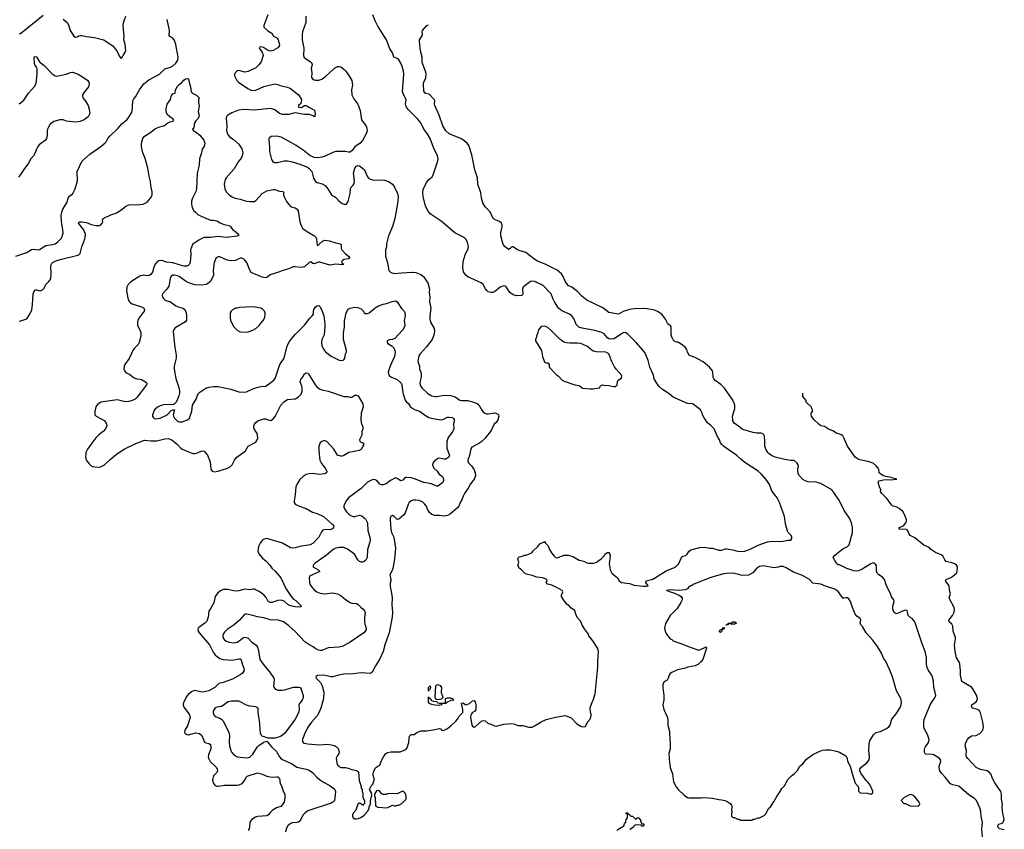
# Model space of a CAD drawing. Header units: inches. Extents: x 1934316 to 2140091, y 524953 to 667329.
# Tile 370 of 384: x 2114998 to 2127550, y 592424 to 602746. Entities that reach past the tile are written whole.
import ezdxf

# ---------------------------------------------------------------- set-up
doc = ezdxf.new("R2010")
doc.units = ezdxf.units.IN
doc.header["$MEASUREMENT"] = 0
for name, color, linetype in [('C1519', 7, 'Continuous'), ('C1529', 7, 'Continuous'), ('C1610', 7, 'Continuous'), ('C1620', 7, 'Continuous')]:
    doc.layers.add(name, color=color, linetype=linetype)

msp = doc.modelspace()

# ---------------------------------------------------------------- linework, layer by layer
at = {"layer": 'C1519', "color": 5}
for points, elevation in [([(2114949, 599731), (2115090, 599779), (2115150, 599817), (2115170, 599819), (2115230, 599810), (2115250, 599816), (2115330, 599868), (2115410, 599879), (2115450, 599890), (2115486, 599914), (2115530, 599959), (2115545, 599995), (2115545, 600000)], 240), ([(2114990, 598903), (2115014, 598906), (2115089, 598931), (2115129, 598990), (2115152, 599048), (2115163, 599110), (2115170, 599250), (2115185, 599295), (2115190, 599301), (2115210, 599302), (2115251, 599291), (2115270, 599293), (2115290, 599303), (2115310, 599325), (2115330, 599370), (2115370, 599406), (2115386, 599430), (2115394, 599450), (2115400, 599490), (2115396, 599610), (2115410, 599645), (2115450, 599669), (2115513, 599690), (2115737, 599743), (2115753, 599750), (2115770, 599767), (2115791, 599850), (2115827, 599950), (2115835, 600000)], 220), ([(2117786, 600000), (2117786, 599994), (2117770, 599985), (2117630, 599970), (2117530, 599980), (2117430, 599969), (2117353, 599967), (2117330, 599960), (2117283, 599937), (2117230, 599901), (2117210, 599893), (2117201, 599879), (2117176, 599810), (2117178, 599758), (2117170, 599650), (2117164, 599630), (2117147, 599613), (2117130, 599604), (2117095, 599605), (2117030, 599620), (2116948, 599648), (2116870, 599656), (2116810, 599675), (2116770, 599673), (2116744, 599656), (2116725, 599630), (2116708, 599590), (2116691, 599529), (2116670, 599498), (2116650, 599486), (2116630, 599480), (2116570, 599487), (2116530, 599475), (2116415, 599405), (2116380, 599370), (2116365, 599335), (2116361, 599290), (2116377, 599197), (2116394, 599154), (2116410, 599136), (2116430, 599124), (2116562, 599082), (2116578, 599070), (2116588, 599050), (2116586, 599030), (2116510, 598930), (2116498, 598890), (2116501, 598850), (2116539, 598770), (2116543, 598750), (2116542, 598710), (2116522, 598630), (2116510, 598605), (2116460, 598560), (2116443, 598537), (2116392, 598428), (2116337, 598350), (2116329, 598330), (2116327, 598290), (2116332, 598270), (2116349, 598249), (2116401, 598221), (2116458, 598178), (2116490, 598166), (2116530, 598164), (2116550, 598158), (2116603, 598130), (2116618, 598110), (2116616, 598090), (2116490, 597930), (2116468, 597910), (2116431, 597890), (2116390, 597879), (2116350, 597876), (2116310, 597881), (2116250, 597899), (2116210, 597895), (2116031, 597870), (2115990, 597840), (2115970, 597810), (2115963, 597790), (2115954, 597750), (2115956, 597710), (2115974, 597690), (2116038, 597658), (2116074, 597634), (2116096, 597610), (2116105, 597590), (2116107, 597570), (2116092, 597528), (2116063, 597497), (2116004, 597450), (2115970, 597416), (2115903, 597330), (2115863, 597270), (2115843, 597230), (2115839, 597210), (2115838, 597170), (2115848, 597128), (2115883, 597083), (2115910, 597058), (2115926, 597050), (2115990, 597041), (2116030, 597044), (2116080, 597070), (2116150, 597140), (2116230, 597207), (2116331, 597269), (2116478, 597342), (2116590, 597385), (2116670, 597375), (2116745, 597375), (2116850, 597403), (2116890, 597407), (2116939, 597390), (2117010, 597332), (2117048, 597288), (2117070, 597270), (2117170, 597228), (2117210, 597216), (2117230, 597215), (2117250, 597218), (2117310, 597246), (2117330, 597250), (2117350, 597245), (2117390, 597194), (2117419, 597130), (2117427, 597107), (2117436, 597016), (2117452, 596992), (2117483, 596983), (2117529, 596989), (2117647, 597030), (2117686, 597050), (2117708, 597070), (2117735, 597130), (2117765, 597170), (2117875, 597250), (2117911, 597309), (2117990, 597352), (2118013, 597370), (2118026, 597390), (2118032, 597412), (2118031, 597450), (2118025, 597470), (2117989, 597529), (2117983, 597550), (2117983, 597570), (2117990, 597590), (2118007, 597610), (2118034, 597630), (2118110, 597657), (2118130, 597659), (2118190, 597637), (2118210, 597642), (2118230, 597656), (2118254, 597686), (2118327, 597833), (2118364, 597876), (2118410, 597904), (2118510, 597914), (2118550, 597936), (2118587, 597970), (2118598, 598010), (2118599, 598050), (2118595, 598075), (2118575, 598130), (2118577, 598143), (2118583, 598157), (2118609, 598191), (2118629, 598230), (2118650, 598242), (2118670, 598238), (2118678, 598230), (2118763, 598090), (2118785, 598065), (2118818, 598038), (2118850, 598025), (2118930, 598010), (2119130, 597942), (2119182, 597942), (2119210, 597933), (2119230, 597933), (2119270, 597958), (2119290, 597961), (2119311, 597950), (2119371, 597850), (2119378, 597810), (2119352, 597730), (2119348, 597650), (2119353, 597610), (2119371, 597550), (2119371, 597530), (2119359, 597490), (2119359, 597450), (2119331, 597390), (2119334, 597374), (2119343, 597363), (2119371, 597350), (2119386, 597330), (2119371, 597310), (2119355, 597270), (2119330, 597255), (2119194, 597226), (2119130, 597188), (2119110, 597181), (2119090, 597181), (2119050, 597196), (2119004, 597270), (2118914, 597370), (2118890, 597376), (2118870, 597375), (2118850, 597367), (2118827, 597350), (2118812, 597310), (2118812, 597250), (2118826, 597130), (2118846, 597086), (2118893, 597030), (2118913, 596990), (2118911, 596970), (2118886, 596954), (2118814, 596946), (2118730, 596959), (2118690, 596957), (2118650, 596947), (2118610, 596922), (2118570, 596884), (2118535, 596830), (2118518, 596790), (2118508, 596690), (2118495, 596610), (2118498, 596590), (2118510, 596570), (2118550, 596546), (2118650, 596513), (2118730, 596468), (2118791, 596450), (2118870, 596410), (2118987, 596310), (2119001, 596290), (2118998, 596270), (2118987, 596253), (2118950, 596244), (2118890, 596246), (2118864, 596236), (2118845, 596215), (2118810, 596150), (2118738, 596070), (2118701, 596050), (2118570, 596030), (2118509, 596011), (2118470, 596009), (2118450, 596014), (2118350, 596071), (2118150, 596131), (2118116, 596124), (2118090, 596106), (2118062, 596070), (2118044, 596030), (2118034, 595970), (2118050, 595930), (2118090, 595884), (2118141, 595841), (2118186, 595790), (2118212, 595752), (2118256, 595716), (2118310, 595653), (2118330, 595623), (2118390, 595493), (2118460, 595390), (2118490, 595357), (2118519, 595339), (2118590, 595268), (2118581, 595259), (2118564, 595256), (2118510, 595262), (2118450, 595275), (2118418, 595290), (2118370, 595331), (2118330, 595345), (2118290, 595340), (2118214, 595314), (2118190, 595316), (2118166, 595330), (2118139, 595379), (2118110, 595413), (2118050, 595454), (2117990, 595485), (2117970, 595487), (2117930, 595479), (2117870, 595486), (2117790, 595466), (2117750, 595462), (2117724, 595464), (2117650, 595481), (2117590, 595480), (2117557, 595463), (2117523, 595437), (2117488, 595392), (2117472, 595310), (2117436, 595244), (2117410, 595206), (2117400, 595130), (2117384, 595076), (2117358, 595050), (2117282, 594998), (2117274, 594990), (2117268, 594972), (2117272, 594950), (2117284, 594930), (2117417, 594777), (2117464, 594684), (2117490, 594650), (2117521, 594621), (2117550, 594600), (2117590, 594588), (2117710, 594582), (2117750, 594587), (2117790, 594599), (2117810, 594596), (2117821, 594581), (2117839, 594519), (2117857, 594477), (2117858, 594450), (2117833, 594410), (2117810, 594394), (2117710, 594340), (2117590, 594294), (2117537, 594283), (2117484, 594230), (2117410, 594191), (2117370, 594179), (2117330, 594174), (2117228, 594192), (2117190, 594178), (2117150, 594145), (2117130, 594120), (2117090, 594050), (2117083, 594023), (2117082, 594010), (2117090, 593981), (2117158, 593890), (2117166, 593870), (2117169, 593850), (2117135, 593745), (2117104, 593690), (2117100, 593670), (2117105, 593650), (2117130, 593632), (2117150, 593630), (2117245, 593655), (2117290, 593647), (2117319, 593619), (2117355, 593535), (2117370, 593525), (2117410, 593518), (2117430, 593504), (2117436, 593476), (2117435, 593450), (2117406, 593374), (2117402, 593350), (2117406, 593330), (2117428, 593288), (2117490, 593230), (2117505, 593210), (2117515, 593190), (2117518, 593170), (2117512, 593148), (2117470, 593105), (2117458, 593070), (2117457, 593050), (2117469, 593009), (2117490, 592984), (2117510, 592975), (2117530, 592974), (2117610, 592988), (2117770, 592986), (2117795, 592990), (2117832, 593010), (2117867, 593050), (2117886, 593090), (2117898, 593102), (2118030, 593145), (2118090, 593128), (2118150, 593103), (2118190, 593093), (2118230, 593090), (2118274, 593094), (2118290, 593091), (2118308, 593070), (2118319, 593010), (2118338, 592970), (2118356, 592910), (2118376, 592870), (2118379, 592830), (2118371, 592770), (2118325, 592715), (2118270, 592696), (2118217, 592663), (2118196, 592644), (2118170, 592610), (2118150, 592596), (2118030, 592587), (2118003, 592577), (2117957, 592550), (2117938, 592522), (2117922, 592430), (2117910, 592410)], 220), ([(2118739, 600000), (2118756, 599990), (2118772, 599972), (2118780, 599950), (2118790, 599867), (2118810, 599879), (2118859, 599921), (2118890, 599934), (2118947, 599927), (2119030, 599900), (2119082, 599890), (2119090, 599885), (2119097, 599870), (2119095, 599830), (2119106, 599810), (2119150, 599759), (2119191, 599730), (2119205, 599710), (2119190, 599699), (2119131, 599689), (2119107, 599673), (2119102, 599650), (2119105, 599645), (2119132, 599630), (2119118, 599622), (2119030, 599627), (2118950, 599618), (2118826, 599654), (2118806, 599654), (2118750, 599635), (2118736, 599636), (2118710, 599658), (2118690, 599649), (2118630, 599597), (2118610, 599590), (2118590, 599587), (2118510, 599597), (2118486, 599594), (2118430, 599570), (2118352, 599548), (2118310, 599530), (2118190, 599491), (2118150, 599461), (2118130, 599453), (2118090, 599462), (2117950, 599523), (2117933, 599553), (2117894, 599650), (2117870, 599682), (2117850, 599696), (2117830, 599705), (2117810, 599704), (2117750, 599676), (2117690, 599670), (2117641, 599681), (2117550, 599723), (2117530, 599723), (2117503, 599710), (2117479, 599650), (2117466, 599554), (2117470, 599487), (2117429, 599410), (2117411, 599389), (2117373, 599370), (2117330, 599361), (2117230, 599365), (2117166, 599386), (2117125, 599405), (2117030, 599470), (2117010, 599479), (2116970, 599490), (2116950, 599487), (2116930, 599477), (2116915, 599445), (2116909, 599390), (2116897, 599350), (2116874, 599310), (2116819, 599250), (2116813, 599230), (2116818, 599210), (2116831, 599190), (2116851, 599171), (2116922, 599150), (2116990, 599098), (2117030, 599080), (2117070, 599072), (2117084, 599064), (2117101, 599050), (2117113, 599030), (2117121, 599010), (2117125, 598970), (2117123, 598917), (2117110, 598894), (2116981, 598819), (2116963, 598797), (2116954, 598770), (2116973, 598607), (2116974, 598570), (2116991, 598470), (2116991, 598430), (2116966, 598330), (2116967, 598290), (2116988, 598170), (2117024, 598070), (2117034, 598014), (2117034, 597986), (2117028, 597952), (2117011, 597909), (2116991, 597869), (2116971, 597849), (2116959, 597841), (2116930, 597837), (2116850, 597841), (2116790, 597823), (2116755, 597805), (2116722, 597778), (2116710, 597762), (2116691, 597710), (2116691, 597690), (2116705, 597670), (2116730, 597657), (2116790, 597667), (2116877, 597710), (2116930, 597762), (2116950, 597771), (2116970, 597772), (2116956, 597710), (2116958, 597690), (2116970, 597666), (2117010, 597626), (2117030, 597618), (2117070, 597619), (2117137, 597643), (2117166, 597670), (2117170, 597692), (2117194, 597754), (2117202, 597830), (2117250, 597918), (2117263, 597957), (2117281, 597990), (2117370, 598047), (2117410, 598063), (2117470, 598071), (2117530, 598071), (2117690, 598035), (2117790, 598003), (2117850, 597996), (2117890, 598001), (2117978, 598042), (2118037, 598063), (2118070, 598070), (2118130, 598075), (2118166, 598094), (2118236, 598150), (2118254, 598170), (2118316, 598350), (2118370, 598430), (2118405, 598570), (2118416, 598604), (2118437, 598643), (2118461, 598679), (2118508, 598732), (2118630, 598850), (2118698, 598942), (2118728, 598970), (2118743, 598990), (2118743, 599030), (2118749, 599050), (2118770, 599085), (2118790, 599099), (2118810, 599101), (2118830, 599086), (2118864, 599010), (2118875, 598970), (2118889, 598870), (2118889, 598830), (2118878, 598730), (2118851, 598670), (2118844, 598630), (2118850, 598591), (2118870, 598547), (2118896, 598510), (2118970, 598456), (2119070, 598407), (2119110, 598403), (2119128, 598410), (2119141, 598430), (2119153, 598487), (2119164, 598510), (2119165, 598530), (2119126, 598670), (2119126, 598750), (2119137, 598830), (2119137, 598903), (2119160, 599010), (2119185, 599055), (2119211, 599069), (2119250, 599078), (2119270, 599080), (2119310, 599075), (2119350, 599059), (2119379, 599030), (2119390, 599010), (2119402, 599002), (2119430, 598999), (2119453, 599007), (2119530, 599073), (2119570, 599098), (2119630, 599118), (2119674, 599126), (2119748, 599152), (2119790, 599161), (2119808, 599148), (2119865, 599065), (2119899, 599030), (2119908, 599010), (2119914, 598970), (2119899, 598910), (2119906, 598850), (2119904, 598830), (2119884, 598790), (2119823, 598730), (2119780, 598680), (2119751, 598669), (2119710, 598666), (2119683, 598650), (2119681, 598630), (2119690, 598619), (2119745, 598585), (2119765, 598565), (2119781, 598530), (2119786, 598506), (2119776, 598450), (2119728, 598352), (2119700, 598270), (2119695, 598250), (2119699, 598230), (2119710, 598210), (2119730, 598192), (2119810, 598157), (2119859, 598110), (2119870, 598090), (2119878, 598018), (2119888, 597970), (2119914, 597894), (2119930, 597871), (2119950, 597855), (2119976, 597816), (2119997, 597797), (2120000, 597795)], 240), ([(2119704, 600000), (2119700, 599990), (2119672, 599890), (2119672, 599850), (2119661, 599810), (2119663, 599730), (2119688, 599648), (2119702, 599550), (2119730, 599523), (2119770, 599510), (2119870, 599520), (2120000, 599526)], 260), ([(2120000, 596900), (2119990, 596903), (2119930, 596910), (2119910, 596909), (2119883, 596877), (2119854, 596866), (2119828, 596888), (2119790, 596904), (2119727, 596873), (2119670, 596830), (2119630, 596815), (2119610, 596817), (2119590, 596826), (2119550, 596869), (2119530, 596881), (2119510, 596883), (2119490, 596878), (2119430, 596849), (2119352, 596768), (2119191, 596649), (2119161, 596610), (2119131, 596550), (2119131, 596530), (2119139, 596510), (2119166, 596470), (2119206, 596430), (2119250, 596414), (2119270, 596414), (2119330, 596427), (2119361, 596421), (2119390, 596397), (2119410, 596372), (2119430, 596333), (2119437, 596230), (2119460, 596150), (2119465, 596110), (2119459, 596070), (2119432, 595992), (2119426, 595890), (2119410, 595857), (2119390, 595838), (2119372, 595828), (2119350, 595830), (2119330, 595840), (2119310, 595860), (2119266, 595930), (2119176, 595996), (2119130, 596015), (2119070, 596017), (2119030, 596008), (2118993, 595990), (2118910, 595919), (2118764, 595816), (2118737, 595790), (2118737, 595770), (2118744, 595764), (2118804, 595730), (2118825, 595710), (2118693, 595650), (2118686, 595630), (2118691, 595570), (2118696, 595550), (2118721, 595510), (2118750, 595477), (2118787, 595450), (2118830, 595433), (2118888, 595428), (2118990, 595437), (2119050, 595425), (2119090, 595405), (2119150, 595354), (2119210, 595317), (2119230, 595308), (2119290, 595301), (2119312, 595292), (2119350, 595250), (2119378, 595230), (2119394, 595210), (2119401, 595190), (2119393, 595130), (2119392, 595072), (2119398, 595038), (2119416, 594990), (2119414, 594970), (2119404, 594950), (2119386, 594930), (2119198, 594802), (2119110, 594756), (2119070, 594746), (2118930, 594738), (2118850, 594705), (2118830, 594703), (2118805, 594710), (2118766, 594730), (2118741, 594750), (2118682, 594782), (2118634, 594814), (2118510, 594945), (2118430, 595017), (2118361, 595070), (2118291, 595091), (2118190, 595096), (2118110, 595122), (2118030, 595132), (2117970, 595151), (2117890, 595168), (2117870, 595166), (2117861, 595159), (2117800, 595090), (2117732, 595030), (2117644, 594970), (2117610, 594937), (2117591, 594910), (2117586, 594890), (2117588, 594870), (2117604, 594844), (2117630, 594821), (2117670, 594809), (2117730, 594803), (2117770, 594812), (2117795, 594825), (2117850, 594868), (2117870, 594874), (2117890, 594871), (2117910, 594860), (2117955, 594815), (2118014, 594770), (2118028, 594748), (2118043, 594703), (2118061, 594590), (2118100, 594530), (2118181, 594430), (2118238, 594350), (2118243, 594330), (2118234, 594250), (2118250, 594219), (2118270, 594206), (2118290, 594200), (2118350, 594199), (2118390, 594205), (2118490, 594236), (2118557, 594237), (2118575, 594230), (2118587, 594210), (2118611, 594130), (2118610, 594106), (2118599, 594070), (2118566, 594030), (2118556, 594010), (2118559, 593950), (2118550, 593910), (2118509, 593830), (2118376, 593650), (2118330, 593612), (2118286, 593594), (2118253, 593587), (2118164, 593584), (2118090, 593612), (2118082, 593622), (2118069, 593650), (2118056, 593810), (2118040, 593910), (2118038, 593958), (2118033, 593973), (2118010, 593986), (2117930, 593996), (2117890, 594007), (2117810, 594051), (2117790, 594057), (2117696, 594056), (2117650, 594048), (2117605, 594010), (2117570, 593988), (2117510, 593983), (2117490, 593972), (2117466, 593930), (2117463, 593910), (2117467, 593887), (2117490, 593861), (2117550, 593842), (2117570, 593829), (2117590, 593805), (2117610, 593770), (2117659, 593670), (2117671, 593630), (2117669, 593531), (2117674, 593494), (2117689, 593429), (2117702, 593402), (2117730, 593370), (2117770, 593349), (2117890, 593336), (2117930, 593345), (2117970, 593380), (2118027, 593473), (2118050, 593497), (2118110, 593536), (2118130, 593545), (2118150, 593546), (2118212, 593470), (2118270, 593415), (2118310, 593346), (2118337, 593317), (2118462, 593262), (2118530, 593215), (2118650, 593192), (2118690, 593176), (2118730, 593150), (2118785, 593090), (2118820, 593060), (2118870, 593024), (2118945, 592985), (2119004, 592944), (2119016, 592930), (2119024, 592904), (2119017, 592823), (2119009, 592790), (2118990, 592768), (2118970, 592758), (2118670, 592658), (2118631, 592630), (2118613, 592610), (2118570, 592529), (2118550, 592515), (2118530, 592509), (2118470, 592505), (2118446, 592494), (2118417, 592470), (2118395, 592430), (2118386, 592390)], 240), ([(2120000, 596615), (2119990, 596612), (2119965, 596590), (2119950, 596565), (2119910, 596457), (2119889, 596430), (2119830, 596376), (2119810, 596373), (2119770, 596414), (2119750, 596424), (2119727, 596410), (2119721, 596390), (2119721, 596370), (2119728, 596250), (2119738, 596210), (2119766, 596150), (2119787, 596010), (2119778, 595870), (2119754, 595750), (2119744, 595716), (2119716, 595670), (2119731, 595609), (2119731, 595590), (2119722, 595562), (2119722, 595518), (2119743, 595410), (2119746, 595370), (2119744, 595290), (2119750, 595190), (2119745, 595130), (2119710, 594930), (2119657, 594790), (2119633, 594690), (2119586, 594590), (2119533, 594510), (2119493, 594427), (2119470, 594409), (2119350, 594417), (2119250, 594407), (2119130, 594403), (2119062, 594390), (2118990, 594370), (2118970, 594370), (2118870, 594390), (2118796, 594384), (2118771, 594370), (2118778, 594350), (2118834, 594294), (2118855, 594255), (2118874, 594174), (2118869, 594090), (2118835, 593970), (2118812, 593908), (2118791, 593869), (2118718, 593790), (2118670, 593725), (2118623, 593630), (2118601, 593570), (2118597, 593550), (2118610, 593531), (2118623, 593523), (2118670, 593513), (2118810, 593503), (2118928, 593508), (2119012, 593492), (2119037, 593477), (2119056, 593456), (2119071, 593410), (2119068, 593390), (2119044, 593356), (2119033, 593330), (2119039, 593270), (2119046, 593250), (2119061, 593230), (2119090, 593211), (2119150, 593210), (2119184, 593204), (2119230, 593187), (2119292, 593172), (2119315, 593155), (2119327, 593047), (2119352, 592970), (2119352, 592950), (2119362, 592930), (2119364, 592904), (2119372, 592890), (2119372, 592830), (2119394, 592790), (2119394, 592770), (2119392, 592748), (2119378, 592742), (2119370, 592726), (2119362, 592742), (2119347, 592747), (2119338, 592758), (2119330, 592758), (2119310, 592746), (2119285, 592670), (2119251, 592630), (2119241, 592610), (2119241, 592590), (2119251, 592571), (2119270, 592558), (2119290, 592556), (2119319, 592561), (2119346, 592574), (2119390, 592606), (2119430, 592651), (2119454, 592690), (2119455, 592710), (2119468, 592750), (2119468, 592790), (2119476, 592804), (2119478, 592830), (2119488, 592850), (2119482, 592890), (2119458, 592930), (2119488, 592990), (2119499, 593001), (2119518, 593050), (2119518, 593070), (2119504, 593110), (2119504, 593130), (2119514, 593166), (2119530, 593202), (2119550, 593222), (2119590, 593242), (2119606, 593294), (2119637, 593350), (2119667, 593390), (2119690, 593405), (2119730, 593413), (2119850, 593411), (2119919, 593441), (2119937, 593463), (2119958, 593530), (2119962, 593590), (2119968, 593610), (2119990, 593632), (2120000, 593632)], 260)]:
    msp.add_lwpolyline(points, dxfattribs=dict(at, elevation=elevation))
at = {"layer": 'C1519', "color": 5, "elevation": 260}
for points in [[(2117970, 599084), (2117802, 599078), (2117770, 599069), (2117750, 599068), (2117711, 599049), (2117692, 599030), (2117682, 599010), (2117682, 598950), (2117686, 598910), (2117726, 598830), (2117770, 598787), (2117802, 598770), (2117830, 598764), (2117910, 598767), (2117970, 598787), (2118010, 598811), (2118052, 598848), (2118077, 598883), (2118102, 598910), (2118122, 598950), (2118129, 598990), (2118129, 599010), (2118119, 599030), (2118095, 599055), (2118070, 599069)], [(2119570, 592918), (2119545, 592915), (2119522, 592870), (2119522, 592850), (2119531, 592830), (2119532, 592730), (2119540, 592720), (2119565, 592705), (2119624, 592704), (2119650, 592698), (2119690, 592702), (2119750, 592732), (2119770, 592725), (2119795, 592725), (2119810, 592732), (2119830, 592732), (2119870, 592752), (2119926, 592810), (2119926, 592850), (2119910, 592886), (2119890, 592906), (2119870, 592906), (2119810, 592878), (2119750, 592882), (2119685, 592875), (2119668, 592868), (2119630, 592868), (2119616, 592876), (2119590, 592908)]]:
    msp.add_lwpolyline(points, close=True, dxfattribs=at)
at = {"layer": 'C1529', "color": 5}
for points, elevation in [([(2120000, 593632), (2120027, 593633), (2120060, 593660), (2120110, 593678), (2120190, 593678), (2120210, 593685), (2120270, 593691), (2120350, 593711), (2120364, 593704), (2120374, 593690), (2120390, 593682), (2120410, 593686), (2120450, 593711), (2120494, 593745), (2120557, 593803), (2120593, 593847), (2120604, 593870), (2120645, 593915), (2120649, 593950), (2120630, 594032), (2120650, 594038), (2120676, 594016), (2120690, 594011), (2120734, 594026), (2120770, 594061), (2120790, 594065), (2120805, 594050), (2120811, 594010), (2120811, 593950), (2120798, 593930), (2120770, 593912), (2120752, 593890), (2120744, 593856), (2120762, 593750), (2120770, 593737), (2120790, 593726), (2120810, 593733), (2120890, 593807), (2120910, 593811), (2120930, 593805), (2120970, 593772), (2120994, 593770), (2121050, 593742), (2121070, 593738), (2121170, 593766), (2121270, 593771), (2121310, 593763), (2121350, 593747), (2121406, 593746), (2121490, 593726), (2121530, 593727), (2121570, 593746), (2121645, 593795), (2121710, 593822), (2121830, 593853), (2121950, 593874), (2122000, 593860), (2122030, 593845), (2122102, 593770), (2122150, 593738), (2122170, 593732), (2122210, 593734), (2122235, 593790), (2122269, 593830), (2122282, 593870), (2122284, 593890), (2122274, 593914), (2122270, 593974), (2122295, 594045), (2122310, 594072), (2122332, 594150), (2122370, 594490), (2122367, 594570), (2122377, 594690), (2122370, 594728), (2122306, 594826), (2122255, 594890), (2122249, 594910), (2122199, 594979), (2122170, 595028), (2122152, 595072), (2122105, 595125), (2122087, 595167), (2122075, 595215), (2122030, 595242), (2122009, 595269), (2121974, 595294), (2121929, 595350), (2121906, 595390), (2121905, 595410), (2121921, 595450), (2121915, 595470), (2121830, 595515), (2121770, 595541), (2121728, 595550), (2121709, 595570), (2121722, 595590), (2121718, 595610), (2121668, 595630), (2121590, 595638), (2121530, 595661), (2121458, 595678), (2121430, 595695), (2121390, 595738), (2121368, 595750), (2121350, 595786), (2121361, 595830), (2121349, 595871), (2121353, 595887), (2121364, 595896), (2121418, 595910), (2121430, 595918), (2121450, 595918), (2121486, 595930), (2121526, 595950), (2121538, 595970), (2121602, 596030), (2121630, 596065), (2121676, 596084), (2121690, 596094), (2121702, 596070), (2121736, 596036), (2121751, 595990), (2121776, 595950), (2121810, 595905), (2121830, 595891), (2121850, 595886), (2121940, 595920), (2121990, 595920), (2122050, 595902), (2122130, 595855), (2122190, 595843), (2122230, 595821), (2122250, 595816), (2122310, 595818), (2122330, 595821), (2122350, 595831), (2122409, 595871), (2122449, 595911), (2122458, 595930), (2122470, 595942), (2122490, 595952), (2122510, 595952), (2122522, 595930), (2122525, 595910), (2122511, 595810), (2122526, 595730), (2122548, 595688), (2122618, 595630), (2122638, 595590), (2122670, 595571), (2122770, 595559), (2122830, 595538), (2122950, 595523), (2122990, 595523), (2123008, 595530), (2122978, 595570), (2122986, 595590), (2123070, 595615), (2123239, 595721), (2123353, 595767), (2123395, 595805), (2123441, 595899), (2123453, 595907), (2123490, 595916), (2123509, 595930), (2123530, 595965), (2123554, 595986), (2123670, 596018), (2123730, 596019), (2123790, 596010), (2123830, 596010), (2123910, 595984), (2123950, 595983), (2123990, 596001), (2124010, 596001), (2124090, 595987), (2124150, 595971), (2124230, 595966), (2124310, 595995), (2124410, 596047), (2124530, 596087), (2124590, 596099), (2124690, 596094), (2124730, 596097), (2124790, 596111), (2124830, 596112), (2124842, 596130), (2124842, 596150), (2124834, 596170), (2124794, 596210), (2124786, 596226), (2124760, 596320), (2124746, 596410), (2124684, 596590), (2124654, 596650), (2124630, 596686), (2124592, 596730), (2124552, 596830), (2124510, 596887), (2124455, 596950), (2124411, 596991), (2124242, 597102), (2124190, 597141), (2124139, 597190), (2123969, 597310), (2123949, 597330), (2123933, 597350), (2123919, 597390), (2123892, 597430), (2123853, 597530), (2123810, 597574), (2123767, 597607), (2123749, 597630), (2123724, 597670), (2123704, 597710), (2123699, 597730), (2123675, 597770), (2123584, 597844), (2123570, 597849), (2123510, 597853), (2123330, 597933), (2123277, 597977), (2123193, 598030), (2123149, 598070), (2123123, 598103), (2123086, 598166), (2123076, 598216), (2123030, 598314), (2123010, 598402), (2122970, 598493), (2122950, 598523), (2122858, 598630), (2122750, 598737), (2122716, 598756), (2122690, 598755), (2122595, 598690), (2122570, 598679), (2122530, 598673), (2122510, 598676), (2122490, 598689), (2122450, 598739), (2122418, 598758), (2122330, 598782), (2122170, 598813), (2122128, 598828), (2122090, 598860), (2122066, 598930), (2122038, 598970), (2122009, 598990), (2121910, 599036), (2121868, 599068), (2121814, 599150), (2121794, 599190), (2121774, 599250), (2121758, 599270), (2121670, 599356), (2121566, 599406), (2121531, 599411), (2121510, 599407), (2121421, 599339), (2121413, 599330), (2121407, 599310), (2121413, 599250), (2121404, 599236), (2121390, 599228), (2121330, 599224), (2121290, 599237), (2121246, 599270), (2121199, 599339), (2121190, 599347), (2121170, 599352), (2121125, 599335), (2121050, 599277), (2121030, 599267), (2121006, 599266), (2120970, 599278), (2120952, 599292), (2120935, 599315), (2120906, 599370), (2120882, 599390), (2120710, 599469), (2120684, 599490), (2120655, 599530), (2120645, 599585), (2120650, 599661), (2120675, 599750), (2120717, 599830), (2120721, 599850), (2120708, 599910), (2120687, 599947), (2120664, 599970), (2120605, 600000)], 260), ([(2127275, 592270), (2127264, 592430), (2127274, 592510), (2127255, 592590), (2127250, 592650), (2127238, 592698), (2127196, 592790), (2127170, 592818), (2127101, 592861), (2126970, 592974), (2126895, 592990), (2126865, 593005), (2126841, 593030), (2126796, 593090), (2126750, 593138), (2126730, 593170), (2126718, 593210), (2126720, 593230), (2126741, 593290), (2126736, 593310), (2126721, 593330), (2126650, 593372), (2126630, 593378), (2126550, 593381), (2126535, 593395), (2126531, 593411), (2126533, 593450), (2126545, 593475), (2126585, 593530), (2126591, 593570), (2126572, 593632), (2126530, 593710), (2126524, 593730), (2126524, 593790), (2126530, 593822), (2126605, 594010), (2126630, 594054), (2126658, 594090), (2126670, 594110), (2126675, 594130), (2126670, 594170), (2126653, 594230), (2126648, 594308), (2126638, 594350), (2126624, 594390), (2126585, 594450), (2126568, 594488), (2126559, 594530), (2126556, 594616), (2126542, 594690), (2126502, 594790), (2126410, 595070), (2126376, 595110), (2126345, 595130), (2126325, 595150), (2126318, 595170), (2126317, 595197), (2126310, 595213), (2126290, 595217), (2126250, 595206), (2126190, 595174), (2126170, 595172), (2126146, 595190), (2126128, 595232), (2126130, 595270), (2126144, 595330), (2126143, 595350), (2126110, 595389), (2126098, 595430), (2126048, 595530), (2126022, 595610), (2125998, 595638), (2125949, 595670), (2125929, 595690), (2125921, 595710), (2125921, 595781), (2125910, 595804), (2125896, 595816), (2125870, 595818), (2125850, 595810), (2125740, 595740), (2125690, 595720), (2125670, 595716), (2125630, 595721), (2125542, 595750), (2125450, 595795), (2125430, 595797), (2125410, 595814), (2125370, 595891), (2125379, 595910), (2125453, 595970), (2125490, 595998), (2125552, 596028), (2125574, 596050), (2125614, 596210), (2125616, 596270), (2125604, 596330), (2125577, 596390), (2125509, 596490), (2125447, 596610), (2125378, 596718), (2125350, 596752), (2125210, 596834), (2125150, 596850), (2125050, 596855), (2125010, 596867), (2124982, 596882), (2124939, 596930), (2124922, 596962), (2124917, 596990), (2124918, 597022), (2124925, 597050), (2124921, 597070), (2124909, 597090), (2124870, 597124), (2124830, 597125), (2124750, 597138), (2124630, 597170), (2124584, 597190), (2124554, 597210), (2124535, 597230), (2124510, 597269), (2124496, 597310), (2124498, 597370), (2124492, 597432), (2124487, 597450), (2124470, 597467), (2124450, 597473), (2124390, 597475), (2124350, 597481), (2124230, 597517), (2124207, 597527), (2124158, 597570), (2124110, 597597), (2124091, 597630), (2124085, 597690), (2124113, 597790), (2124115, 597830), (2124102, 597870), (2124082, 597910), (2123981, 598050), (2123935, 598095), (2123865, 598145), (2123846, 598166), (2123838, 598190), (2123836, 598250), (2123830, 598269), (2123790, 598316), (2123710, 598386), (2123610, 598440), (2123550, 598460), (2123531, 598471), (2123510, 598509), (2123501, 598541), (2123485, 598565), (2123430, 598610), (2123390, 598633), (2123370, 598633), (2123350, 598645), (2123330, 598665), (2123316, 598690), (2123304, 598730), (2123301, 598830), (2123290, 598850), (2123270, 598861), (2123256, 598876), (2123230, 598929), (2123186, 598990), (2123130, 599025), (2123090, 599041), (2123050, 599051), (2122962, 599062), (2122830, 599059), (2122770, 599050), (2122690, 599026), (2122630, 598992), (2122510, 599015), (2122430, 599071), (2122230, 599172), (2122163, 599223), (2122115, 599275), (2122037, 599337), (2121990, 599356), (2121950, 599412), (2121926, 599470), (2121904, 599504), (2121851, 599551), (2121705, 599625), (2121592, 599672), (2121530, 599713), (2121450, 599777), (2121365, 599805), (2121330, 599821), (2121290, 599849), (2121270, 599849), (2121250, 599828), (2121230, 599815), (2121185, 599850), (2121161, 599881), (2121132, 599990), (2121132, 600000)], 240), ([(2120000, 599526), (2120010, 599526), (2120050, 599521), (2120110, 599496), (2120144, 599470), (2120190, 599410), (2120201, 599390), (2120223, 599310), (2120220, 599270), (2120227, 599210), (2120222, 599150), (2120238, 599070), (2120225, 598970), (2120225, 598930), (2120236, 598890), (2120283, 598810), (2120288, 598770), (2120278, 598722), (2120258, 598670), (2120184, 598576), (2120106, 598490), (2120091, 598470), (2120080, 598440), (2120075, 598390), (2120093, 598330), (2120095, 598290), (2120112, 598252), (2120115, 598230), (2120114, 598190), (2120101, 598121), (2120105, 598090), (2120112, 598070), (2120127, 598047), (2120200, 597980), (2120250, 597952), (2120290, 597942), (2120310, 597942), (2120410, 597958), (2120490, 597956), (2120550, 597938), (2120610, 597894), (2120630, 597890), (2120709, 597891), (2120770, 597875), (2120831, 597851), (2120850, 597836), (2120888, 597768), (2120906, 597746), (2120928, 597730), (2120950, 597723), (2120970, 597723), (2121053, 597733), (2121090, 597720), (2121100, 597710), (2121107, 597690), (2121095, 597645), (2121070, 597611), (2121045, 597590), (2121007, 597510), (2120931, 597409), (2120890, 597370), (2120850, 597342), (2120763, 597297), (2120747, 597273), (2120734, 597190), (2120712, 597130), (2120710, 597110), (2120723, 597090), (2120756, 597056), (2120790, 597008), (2120805, 596970), (2120807, 596930), (2120791, 596889), (2120744, 596830), (2120719, 596781), (2120670, 596705), (2120652, 596670), (2120636, 596624), (2120613, 596590), (2120595, 596545), (2120577, 596523), (2120490, 596446), (2120450, 596426), (2120410, 596415), (2120350, 596424), (2120284, 596424), (2120250, 596437), (2120223, 596463), (2120204, 596490), (2120178, 596550), (2120164, 596570), (2120136, 596596), (2120090, 596615), (2120050, 596622), (2120019, 596621), (2120000, 596615)], 260), ([(2127550, 592416), (2127490, 592432), (2127470, 592447), (2127467, 592470), (2127470, 592479), (2127481, 592490), (2127510, 592496), (2127530, 592506), (2127550, 592550), (2127528, 592650), (2127523, 592710), (2127526, 592750), (2127516, 592810), (2127513, 592870), (2127504, 592904), (2127430, 593015), (2127400, 593070), (2127381, 593121), (2127360, 593150), (2127330, 593171), (2127246, 593186), (2127190, 593212), (2127085, 593325), (2127069, 593349), (2127062, 593370), (2127067, 593430), (2127050, 593490), (2127060, 593530), (2127081, 593570), (2127096, 593590), (2127130, 593614), (2127190, 593622), (2127236, 593644), (2127275, 593690), (2127286, 593730), (2127277, 593790), (2127245, 593910), (2127233, 593933), (2127210, 593953), (2127147, 593970), (2127132, 593990), (2127136, 594010), (2127190, 594049), (2127203, 594070), (2127208, 594090), (2127206, 594106), (2127195, 594135), (2127150, 594213), (2127130, 594236), (2127009, 594310), (2126990, 594390), (2126992, 594450), (2126984, 594530), (2126978, 594550), (2126942, 594610), (2126924, 594690), (2126916, 594770), (2126929, 594849), (2126926, 594870), (2126899, 594950), (2126893, 595013), (2126879, 595039), (2126849, 595070), (2126844, 595090), (2126889, 595150), (2126909, 595191), (2126914, 595230), (2126909, 595250), (2126849, 595370), (2126862, 595430), (2126854, 595450), (2126849, 595530), (2126799, 595590), (2126809, 595610), (2126870, 595635), (2126895, 595650), (2126942, 595690), (2126949, 595710), (2126955, 595770), (2126942, 595790), (2126918, 595810), (2126883, 595823), (2126810, 595839), (2126790, 595858), (2126768, 595910), (2126745, 595925), (2126673, 595953), (2126610, 595995), (2126590, 596015), (2126526, 596046), (2126410, 596141), (2126350, 596169), (2126335, 596190), (2126322, 596230), (2126310, 596242), (2126289, 596249), (2126230, 596246), (2126209, 596250), (2126209, 596270), (2126265, 596295), (2126296, 596330), (2126303, 596350), (2126301, 596370), (2126282, 596430), (2126255, 596475), (2126210, 596515), (2126170, 596537), (2126130, 596545), (2126110, 596561), (2126058, 596638), (2125986, 596710), (2125973, 596730), (2125977, 596750), (2125959, 596790), (2125942, 596850), (2125954, 596866), (2126010, 596880), (2126050, 596883), (2126101, 596879), (2126178, 596890), (2126130, 596899), (2126108, 596910), (2126040, 596920), (2126010, 596932), (2125977, 596950), (2125953, 596970), (2125949, 597010), (2125941, 597030), (2125917, 597057), (2125877, 597090), (2125829, 597110), (2125710, 597136), (2125675, 597150), (2125649, 597170), (2125549, 597310), (2125510, 597408), (2125490, 597442), (2125473, 597453), (2125410, 597475), (2125366, 597506), (2125310, 597525), (2125259, 597559), (2125209, 597570), (2125190, 597583), (2125122, 597650), (2125094, 597690), (2125088, 597712), (2125086, 597730), (2125106, 597750), (2125106, 597770), (2125098, 597790), (2125090, 597806), (2125026, 597870), (2125026, 597890), (2124980, 597940), (2124980, 597980), (2124986, 597986)], 220), ([(2120000, 597795), (2120030, 597778), (2120096, 597756), (2120170, 597700), (2120214, 597674), (2120244, 597664), (2120370, 597643), (2120391, 597649), (2120450, 597679), (2120470, 597679), (2120514, 597674), (2120530, 597662), (2120536, 597650), (2120536, 597630), (2120526, 597590), (2120534, 597530), (2120515, 597490), (2120461, 597419), (2120444, 597370), (2120443, 597283), (2120479, 597190), (2120467, 597170), (2120430, 597145), (2120410, 597142), (2120386, 597146), (2120350, 597157), (2120330, 597153), (2120279, 597110), (2120266, 597090), (2120262, 597070), (2120268, 597048), (2120279, 597030), (2120321, 596990), (2120347, 596950), (2120377, 596930), (2120396, 596910), (2120402, 596870), (2120393, 596847), (2120330, 596799), (2120310, 596799), (2120248, 596828), (2120150, 596846), (2120030, 596893), (2120000, 596900)], 240), ([(2122610, 592411), (2122698, 592470), (2122710, 592494), (2122727, 592513), (2122729, 592551), (2122746, 592570), (2122746, 592610), (2122742, 592622), (2122727, 592627), (2122730, 592634), (2122750, 592634), (2122758, 592618), (2122774, 592610), (2122778, 592598), (2122792, 592592), (2122810, 592591), (2122850, 592554), (2122862, 592558), (2122869, 592571), (2122894, 592570), (2122898, 592558), (2122914, 592550), (2122914, 592530), (2122930, 592494), (2122950, 592494), (2122954, 592490), (2122952, 592470), (2122950, 592466), (2122930, 592466), (2122918, 592478), (2122870, 592482), (2122844, 592476), (2122831, 592469), (2122821, 592450), (2122777, 592423)], 240)]:
    msp.add_lwpolyline(points, dxfattribs=dict(at, elevation=elevation))
for points, elevation in [([(2121690, 598839), (2121647, 598833), (2121611, 598790), (2121603, 598757), (2121585, 598710), (2121582, 598690), (2121572, 598670), (2121572, 598650), (2121651, 598530), (2121661, 598450), (2121690, 598378), (2121710, 598371), (2121732, 598370), (2121746, 598350), (2121746, 598326), (2121752, 598310), (2121840, 598220), (2121864, 598204), (2121912, 598152), (2121937, 598137), (2122074, 598090), (2122130, 598081), (2122174, 598050), (2122270, 598039), (2122310, 598039), (2122330, 598046), (2122388, 598052), (2122403, 598077), (2122429, 598091), (2122450, 598085), (2122510, 598083), (2122569, 598071), (2122590, 598071), (2122603, 598077), (2122615, 598090), (2122618, 598130), (2122629, 598151), (2122670, 598174), (2122673, 598210), (2122606, 598286), (2122582, 598322), (2122548, 598388), (2122507, 598487), (2122470, 598507), (2122350, 598511), (2122310, 598522), (2122230, 598584), (2122150, 598616), (2122110, 598624), (2122010, 598620), (2121970, 598625), (2121936, 598636), (2121879, 598679), (2121770, 598789), (2121730, 598821)], 280), ([(2124478, 595782), (2124430, 595776), (2124391, 595750), (2124346, 595694), (2124290, 595664), (2124210, 595659), (2124150, 595677), (2124090, 595689), (2124010, 595686), (2123970, 595679), (2123810, 595633), (2123592, 595550), (2123567, 595533), (2123554, 595530), (2123542, 595518), (2123530, 595515), (2123512, 595490), (2123483, 595477), (2123407, 595467), (2123290, 595476), (2123242, 595470), (2123265, 595465), (2123292, 595450), (2123338, 595438), (2123410, 595403), (2123431, 595390), (2123442, 595370), (2123442, 595350), (2123425, 595315), (2123380, 595240), (2123291, 595149), (2123231, 595049), (2123218, 594990), (2123225, 594950), (2123242, 594910), (2123290, 594852), (2123310, 594842), (2123330, 594825), (2123462, 594782), (2123510, 594758), (2123630, 594718), (2123647, 594707), (2123670, 594711), (2123750, 594751), (2123753, 594733), (2123705, 594590), (2123682, 594558), (2123651, 594529), (2123610, 594509), (2123514, 594490), (2123470, 594474), (2123384, 594456), (2123310, 594424), (2123291, 594410), (2123276, 594390), (2123266, 594350), (2123254, 594326), (2123222, 594310), (2123210, 594298), (2123196, 594270), (2123195, 594230), (2123211, 594130), (2123211, 594070), (2123196, 594010), (2123211, 593950), (2123255, 593850), (2123261, 593810), (2123261, 593750), (2123281, 593670), (2123285, 593555), (2123291, 593530), (2123291, 593450), (2123275, 593390), (2123281, 593270), (2123291, 593230), (2123291, 593210), (2123318, 593130), (2123331, 593030), (2123365, 592965), (2123391, 592930), (2123470, 592858), (2123511, 592831), (2123530, 592826), (2123690, 592827), (2123711, 592831), (2123830, 592821), (2123910, 592803), (2123950, 592801), (2124006, 592786), (2124054, 592754), (2124072, 592730), (2124078, 592710), (2124072, 592670), (2124082, 592650), (2124074, 592630), (2124074, 592590), (2124090, 592574), (2124110, 592574), (2124150, 592552), (2124172, 592552), (2124190, 592542), (2124330, 592542), (2124350, 592552), (2124367, 592553), (2124410, 592572), (2124430, 592572), (2124490, 592602), (2124510, 592622), (2124550, 592692), (2124570, 592712), (2124617, 592783), (2124654, 592850), (2124686, 592894), (2124715, 592945), (2124750, 592981), (2124787, 593053), (2124836, 593104), (2124869, 593131), (2124909, 593170), (2124944, 593230), (2124980, 593260), (2125030, 593320), (2125110, 593377), (2125190, 593418), (2125233, 593433), (2125270, 593439), (2125330, 593436), (2125410, 593419), (2125450, 593406), (2125530, 593361), (2125547, 593330), (2125551, 593291), (2125587, 593227), (2125610, 593134), (2125650, 593014), (2125685, 592970), (2125691, 592950), (2125692, 592910), (2125711, 592891), (2125805, 592885), (2125850, 592872), (2125870, 592885), (2125875, 592890), (2125875, 592910), (2125835, 592995), (2125810, 593027), (2125787, 593047), (2125721, 593141), (2125709, 593170), (2125707, 593190), (2125724, 593216), (2125797, 593270), (2125827, 593310), (2125833, 593350), (2125825, 593430), (2125826, 593514), (2125837, 593550), (2125881, 593630), (2125906, 593654), (2125970, 593673), (2126050, 593711), (2126077, 593730), (2126094, 593750), (2126110, 593814), (2126118, 593830), (2126170, 593898), (2126217, 593970), (2126233, 594010), (2126239, 594050), (2126229, 594090), (2126174, 594190), (2126124, 594370), (2126092, 594452), (2126035, 594570), (2126010, 594608), (2125985, 594670), (2125934, 594754), (2125870, 594839), (2125787, 594927), (2125741, 595010), (2125719, 595030), (2125713, 595050), (2125721, 595090), (2125713, 595110), (2125670, 595142), (2125650, 595168), (2125614, 595250), (2125589, 595330), (2125570, 595362), (2125550, 595374), (2125530, 595377), (2125510, 595369), (2125490, 595369), (2125435, 595450), (2125414, 595470), (2125390, 595485), (2125270, 595522), (2125210, 595550), (2125110, 595564), (2125068, 595608), (2124979, 595659), (2124863, 595703), (2124770, 595757), (2124730, 595774), (2124690, 595773), (2124670, 595765), (2124610, 595759)], 260), ([(2123930, 594935), (2123921, 594941), (2123919, 594950), (2123930, 594965), (2123959, 594981), (2123970, 594998), (2123978, 594998), (2123982, 594990), (2123975, 594985), (2123971, 594970), (2123955, 594965), (2123950, 594949)], 260), ([(2124070, 595038), (2124050, 595048), (2124034, 595046), (2124030, 595029), (2124006, 595026), (2124006, 595030), (2124014, 595034), (2124026, 595034), (2124029, 595051), (2124070, 595058), (2124089, 595071), (2124114, 595070), (2124134, 595050), (2124110, 595038)], 260), ([(2120210, 594186), (2120210, 594234), (2120230, 594254), (2120235, 594235), (2120231, 594210), (2120214, 594206)], 260), ([(2120330, 594076), (2120310, 594079), (2120304, 594084), (2120294, 594110), (2120305, 594255), (2120314, 594266), (2120330, 594272), (2120359, 594259), (2120373, 594233), (2120372, 594170), (2120391, 594110), (2120384, 594096), (2120370, 594084)], 260), ([(2120350, 594031), (2120407, 594033), (2120422, 594038), (2120427, 594053), (2120428, 594090), (2120450, 594102), (2120490, 594102), (2120514, 594090), (2120518, 594078), (2120534, 594070), (2120493, 594067), (2120438, 594042), (2120434, 594030), (2120393, 594027), (2120378, 594022), (2120370, 594009), (2120350, 594004), (2120290, 594005), (2120250, 594015), (2120218, 594030), (2120209, 594050), (2120210, 594114), (2120218, 594098), (2120230, 594094), (2120246, 594066), (2120270, 594056), (2120310, 594052), (2120330, 594038)], 260), ([(2126350, 592869), (2126272, 592830), (2126234, 592790), (2126270, 592754), (2126290, 592752), (2126350, 592722), (2126450, 592718), (2126470, 592734), (2126473, 592750), (2126464, 592770), (2126413, 592833), (2126390, 592855), (2126370, 592865)], 260)]:
    msp.add_lwpolyline(points, close=True, dxfattribs=dict(at, elevation=elevation))
at = {"layer": 'C1610', "color": 5}
for points, elevation in [([(2114990, 602565), (2115009, 602570), (2115297, 602803)], 260), ([(2115554, 602754), (2115602, 602710), (2115621, 602681), (2115643, 602610), (2115690, 602536), (2115710, 602525), (2115730, 602528), (2115750, 602540), (2115770, 602546), (2115790, 602544), (2115850, 602532), (2115950, 602521), (2116070, 602490), (2116190, 602410), (2116239, 602339), (2116270, 602278), (2116290, 602252), (2116309, 602271), (2116315, 602290), (2116342, 602330), (2116349, 602351), (2116341, 602430), (2116327, 602490), (2116330, 602530), (2116318, 602670), (2116319, 602690), (2116330, 602730), (2116352, 602790)], 260), ([(2118162, 602810), (2118111, 602671), (2118111, 602651), (2118163, 602603), (2118214, 602574), (2118235, 602535), (2118250, 602526), (2118270, 602521), (2118281, 602510), (2118294, 602490), (2118311, 602430), (2118305, 602410), (2118290, 602389), (2118230, 602353), (2118210, 602347), (2118190, 602346), (2118158, 602358), (2118108, 602392), (2118070, 602398), (2118051, 602390), (2118059, 602370), (2118091, 602330), (2118101, 602290), (2118076, 602210), (2118048, 602170), (2118008, 602132), (2117910, 602084), (2117870, 602079), (2117790, 602099), (2117770, 602096), (2117746, 602070), (2117737, 602050), (2117736, 602030), (2117767, 601970), (2117787, 601950), (2117907, 601867), (2117950, 601848), (2117970, 601844), (2118010, 601848), (2118110, 601895), (2118250, 601929), (2118290, 601921), (2118330, 601903), (2118410, 601884), (2118448, 601868), (2118551, 601790), (2118591, 601730), (2118587, 601693), (2118581, 601679), (2118552, 601650), (2118554, 601630), (2118590, 601626), (2118630, 601652), (2118650, 601652), (2118665, 601645), (2118682, 601630), (2118754, 601594), (2118765, 601550), (2118760, 601520), (2118750, 601508), (2118740, 601520), (2118690, 601539), (2118630, 601539), (2118510, 601558), (2118490, 601556), (2118430, 601536), (2118350, 601536), (2118310, 601550), (2118250, 601595), (2118211, 601611), (2118190, 601614), (2117990, 601594), (2117850, 601600), (2117787, 601593), (2117702, 601558), (2117652, 601528), (2117633, 601510), (2117629, 601491), (2117637, 601390), (2117635, 601330), (2117642, 601302), (2117650, 601284), (2117674, 601254), (2117721, 601221), (2117790, 601161), (2117830, 601101), (2117842, 601050), (2117834, 601010), (2117820, 600980), (2117785, 600935), (2117730, 600844), (2117630, 600729), (2117619, 600710), (2117606, 600650), (2117614, 600590), (2117631, 600550), (2117671, 600510), (2117706, 600486), (2117745, 600470), (2117810, 600459), (2117890, 600432), (2117930, 600429), (2117990, 600430), (2118010, 600439), (2118090, 600530), (2118150, 600563), (2118230, 600580), (2118250, 600580), (2118310, 600558), (2118355, 600555), (2118362, 600542), (2118363, 600510), (2118369, 600489), (2118399, 600430), (2118428, 600388), (2118450, 600365), (2118474, 600354), (2118510, 600348), (2118537, 600330), (2118546, 600310), (2118569, 600170), (2118584, 600124), (2118602, 600090), (2118630, 600065), (2118739, 600000)], 240), ([(2118644, 602790), (2118647, 602730), (2118644, 602710), (2118603, 602590), (2118597, 602557), (2118598, 602490), (2118622, 602382), (2118617, 602290), (2118626, 602266), (2118704, 602210), (2118720, 602190), (2118725, 602170), (2118714, 602126), (2118721, 602070), (2118716, 602010), (2118731, 601991), (2118750, 601981), (2118770, 601975), (2118810, 601975), (2118851, 601989), (2118898, 602022), (2119012, 602128), (2119050, 602148), (2119070, 602150), (2119090, 602144), (2119130, 602117), (2119153, 602093), (2119195, 602035), (2119230, 601970), (2119240, 601910), (2119227, 601850), (2119234, 601790), (2119259, 601739), (2119309, 601669), (2119338, 601590), (2119357, 601470), (2119415, 601390), (2119425, 601365), (2119428, 601330), (2119416, 601290), (2119370, 601205), (2119338, 601170), (2119270, 601123), (2119239, 601081), (2119210, 601057), (2119190, 601055), (2119145, 601065), (2119030, 601064), (2118990, 601051), (2118890, 601005), (2118850, 600993), (2118795, 600985), (2118750, 600991), (2118696, 601016), (2118610, 601082), (2118522, 601142), (2118434, 601194), (2118330, 601250), (2118270, 601262), (2118204, 601256), (2118181, 601240), (2118175, 601230), (2118174, 601210), (2118184, 601130), (2118184, 601064), (2118210, 600965), (2118230, 600931), (2118246, 600926), (2118286, 600926), (2118370, 600946), (2118410, 600947), (2118470, 600935), (2118570, 600905), (2118667, 600867), (2118690, 600850), (2118720, 600810), (2118745, 600725), (2118770, 600684), (2118790, 600670), (2118853, 600653), (2118890, 600633), (2118928, 600590), (2118972, 600512), (2118990, 600499), (2119013, 600493), (2119030, 600481), (2119060, 600440), (2119090, 600415), (2119110, 600402), (2119150, 600389), (2119170, 600403), (2119187, 600430), (2119209, 600529), (2119216, 600590), (2119225, 600610), (2119250, 600635), (2119262, 600658), (2119265, 600690), (2119255, 600790), (2119270, 600852), (2119290, 600878), (2119310, 600885), (2119330, 600881), (2119370, 600855), (2119393, 600830), (2119417, 600770), (2119437, 600737), (2119446, 600726), (2119470, 600712), (2119510, 600701), (2119590, 600706), (2119650, 600702), (2119710, 600680), (2119750, 600650), (2119770, 600621), (2119815, 600530), (2119821, 600490), (2119819, 600430), (2119782, 600210), (2119750, 600110), (2119704, 600000)], 260), ([(2120000, 601552), (2119956, 601596), (2119930, 601629), (2119920, 601650), (2119916, 601670), (2119924, 601730), (2119892, 601792), (2119880, 601830), (2119896, 602050), (2119891, 602090), (2119874, 602150), (2119858, 602190), (2119830, 602234), (2119810, 602251), (2119766, 602270), (2119750, 602325), (2119716, 602376), (2119674, 602490), (2119562, 602662), (2119528, 602730), (2119500, 602810)], 260), ([(2115545, 600000), (2115550, 600030), (2115547, 600070), (2115530, 600170), (2115528, 600248), (2115533, 600290), (2115549, 600331), (2115597, 600410), (2115622, 600478), (2115630, 600492), (2115674, 600530), (2115706, 600590), (2115736, 600690), (2115730, 600810), (2115790, 600936), (2115810, 600961), (2115890, 601030), (2116032, 601130), (2116086, 601174), (2116099, 601190), (2116121, 601230), (2116150, 601264), (2116250, 601360), (2116301, 601419), (2116363, 601470), (2116380, 601490), (2116430, 601570), (2116440, 601710), (2116447, 601730), (2116476, 601764), (2116524, 601850), (2116579, 601930), (2116642, 601978), (2116782, 602050), (2116850, 602119), (2116919, 602141), (2116945, 602155), (2116990, 602190), (2117015, 602230), (2117016, 602270), (2116990, 602429), (2116970, 602479), (2116950, 602509), (2116912, 602532), (2116903, 602543), (2116906, 602610), (2116876, 602750)], 240), ([(2114990, 601672), (2115010, 601684), (2115050, 601720), (2115108, 601810), (2115187, 601893), (2115206, 601934), (2115222, 602050), (2115221, 602110), (2115216, 602136), (2115190, 602169), (2115186, 602186), (2115183, 602257), (2115184, 602270), (2115190, 602278), (2115210, 602271), (2115251, 602210), (2115310, 602160), (2115410, 602056), (2115449, 602029), (2115470, 602026), (2115510, 602034), (2115590, 602053), (2115646, 602074), (2115670, 602076), (2115710, 602066), (2115745, 602050), (2115813, 602010), (2115865, 601970), (2115879, 601950), (2115884, 601930), (2115876, 601890), (2115811, 601810), (2115799, 601790), (2115797, 601770), (2115804, 601750), (2115841, 601701), (2115870, 601650), (2115884, 601604), (2115891, 601550), (2115870, 601509), (2115818, 601470), (2115770, 601446), (2115710, 601439), (2115594, 601454), (2115550, 601470), (2115510, 601470), (2115433, 601447), (2115386, 601414), (2115363, 601377), (2115353, 601350), (2115348, 601328), (2115350, 601270), (2115339, 601230), (2115328, 601210), (2115247, 601150), (2115228, 601130), (2115210, 601095), (2115195, 601050), (2115173, 601010), (2115139, 600970), (2115110, 600917), (2115050, 600838), (2115009, 600771), (2114983, 600737)], 240), ([(2115835, 600000), (2115836, 600010), (2115811, 600071), (2115749, 600150), (2115758, 600170), (2115790, 600170), (2115850, 600159), (2115910, 600136), (2115970, 600121), (2116017, 600123), (2116033, 600130), (2116049, 600150), (2116056, 600170), (2116053, 600190), (2116064, 600210), (2116160, 600260), (2116237, 600283), (2116306, 600330), (2116350, 600370), (2116393, 600387), (2116529, 600389), (2116570, 600394), (2116621, 600419), (2116666, 600470), (2116685, 600510), (2116687, 600550), (2116670, 600630), (2116665, 600685), (2116648, 600750), (2116633, 600853), (2116598, 600978), (2116569, 601050), (2116552, 601130), (2116549, 601170), (2116566, 601230), (2116574, 601246), (2116590, 601261), (2116658, 601302), (2116730, 601357), (2116770, 601375), (2116845, 601395), (2116887, 601433), (2116915, 601445), (2116949, 601451), (2116959, 601461), (2116961, 601470), (2116887, 601527), (2116867, 601567), (2116865, 601610), (2116879, 601670), (2116920, 601730), (2116930, 601770), (2116942, 601790), (2116950, 601800), (2116978, 601810), (2116984, 601850), (2117010, 601898), (2117030, 601918), (2117061, 601939), (2117090, 601976), (2117110, 601991), (2117136, 601996), (2117151, 601990), (2117158, 601950), (2117176, 601890), (2117185, 601825), (2117203, 601803), (2117250, 601783), (2117285, 601750), (2117277, 601723), (2117276, 601690), (2117286, 601646), (2117274, 601570), (2117284, 601530), (2117283, 601510), (2117273, 601487), (2117244, 601456), (2117228, 601432), (2117221, 601410), (2117217, 601363), (2117202, 601350), (2117212, 601330), (2117238, 601318), (2117294, 601274), (2117345, 601210), (2117356, 601170), (2117351, 601130), (2117331, 601109), (2117324, 601096), (2117317, 601050), (2117288, 600970), (2117286, 600890), (2117261, 600790), (2117253, 600590), (2117243, 600557), (2117200, 600470), (2117188, 600432), (2117189, 600390), (2117196, 600350), (2117215, 600315), (2117237, 600290), (2117270, 600262), (2117310, 600240), (2117430, 600191), (2117470, 600191), (2117510, 600182), (2117554, 600154), (2117590, 600138), (2117676, 600116), (2117685, 600110), (2117711, 600070), (2117735, 600055), (2117787, 600010), (2117786, 600000)], 220)]:
    msp.add_lwpolyline(points, dxfattribs=dict(at, elevation=elevation))
at = {"layer": 'C1620', "color": 5}
for points, elevation in [([(2121132, 600000), (2121131, 600030), (2121148, 600110), (2121147, 600130), (2121139, 600150), (2121114, 600174), (2121050, 600200), (2121038, 600210), (2121024, 600230), (2120995, 600295), (2120930, 600358), (2120900, 600410), (2120885, 600470), (2120877, 600537), (2120839, 600650), (2120834, 600730), (2120801, 600830), (2120762, 601022), (2120722, 601142), (2120702, 601170), (2120628, 601228), (2120472, 601292), (2120430, 601330), (2120392, 601392), (2120344, 601530), (2120292, 601650), (2120288, 601670), (2120290, 601710), (2120282, 601730), (2120216, 601796), (2120170, 601805), (2120150, 601835), (2120147, 601930), (2120152, 601950), (2120176, 602004), (2120181, 602050), (2120176, 602076), (2120130, 602202), (2120128, 602270), (2120108, 602350), (2120094, 602466), (2120095, 602490), (2120134, 602550), (2120135, 602570), (2120128, 602590), (2120135, 602610), (2120190, 602672), (2120210, 602682), (2120210, 602682)], 240), ([(2120605, 600000), (2120547, 600030), (2120370, 600178), (2120230, 600270), (2120204, 600304), (2120172, 600370), (2120140, 600490), (2120136, 600544), (2120140, 600580), (2120183, 600670), (2120213, 600707), (2120256, 600744), (2120271, 600769), (2120326, 600934), (2120333, 600970), (2120326, 601010), (2120275, 601115), (2120230, 601230), (2120193, 601293), (2120151, 601350), (2120110, 601430), (2120070, 601481), (2120000, 601552)], 260)]:
    msp.add_lwpolyline(points, dxfattribs=dict(at, elevation=elevation))

doc.saveas('drawing.dxf')
